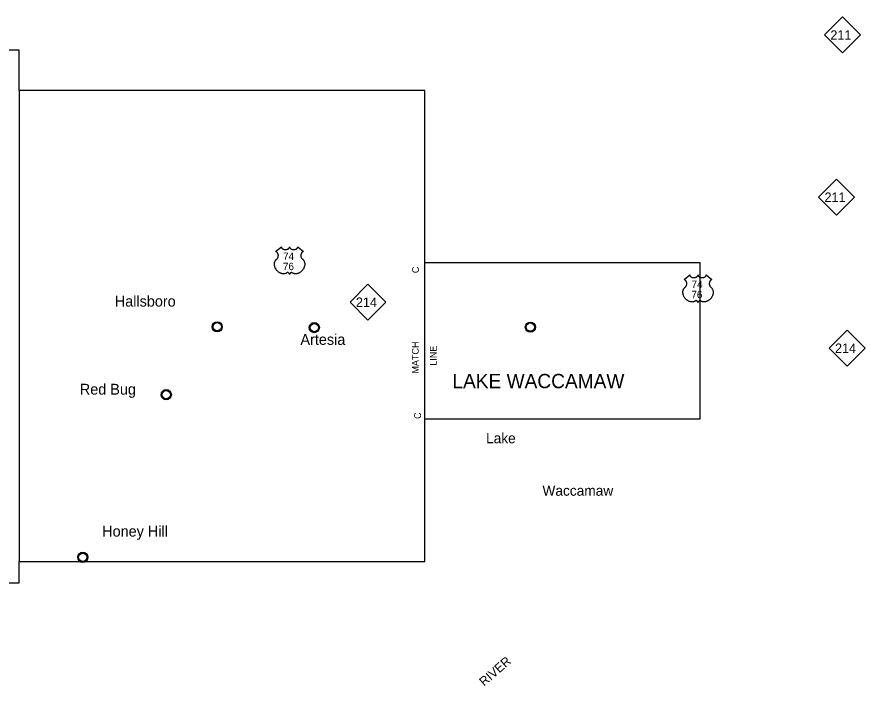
# Model space of a CAD drawing. Extents: x 5197761 to 5514561, y 1890130 to 2080942.
# Drawn here: x 5336955 to 5399872, y 1983299 to 2032952 of the extents above; entities that cross this region are included whole.
import ezdxf

# ---------------------------------------------------------------- set-up
doc = ezdxf.new("R2010")
doc.units = 0
for name, color, linetype in [('Exist Civil Demographics City Label', 7, 'Continuous'), ('Exist Civil Demographics Community CELL', 7, 'Continuous'), ('Exist Civil Demographics Community Label', 7, 'Continuous'), ('Exist Hydrographic Lake Shore Label', 7, 'Continuous'), ('Exist Hydrographic River Shore Label', 7, 'Continuous'), ('Exist Road Primary NC Shield CELL', 7, 'Continuous'), ('Exist Road Primary NC Shield Number Label', 7, 'Continuous'), ('Exist Road Primary US Shield CELL', 7, 'Continuous'), ('Exist Road Primary US Shield Number Label', 7, 'Continuous'), ('Map Preparation County Match Line', 7, 'Continuous'), ('Map Preparation County Match Line Label', 7, 'Continuous'), ('Map Preparation Inset Cut Line', 7, 'Continuous')]:
    doc.layers.add(name, color=color, linetype=linetype)

msp = doc.modelspace()

# ---------------------------------------------------------------- linework, layer by layer
at = {"layer": 'Exist Civil Demographics Community CELL'}
for points in [[(5351501, 2010011), (5351505, 2010034), (5351512, 2010060), (5351524, 2010089), (5351536, 2010112), (5351549, 2010135), (5351564, 2010155), (5351580, 2010173), (5351598, 2010191), (5351620, 2010209), (5351642, 2010224), (5351662, 2010236), (5351682, 2010245), (5351704, 2010255), (5351726, 2010262), (5351744, 2010266), (5351763, 2010269), (5351779, 2010272), (5351805, 2010273), (5351823, 2010273), (5351845, 2010272), (5351865, 2010269), (5351885, 2010265), (5351905, 2010259), (5351925, 2010252), (5351952, 2010240), (5351977, 2010226), (5351997, 2010212), (5352018, 2010196), (5352031, 2010183), (5352048, 2010166), (5352063, 2010147), (5352075, 2010128), (5352088, 2010108), (5352098, 2010088), (5352106, 2010068), (5352112, 2010048), (5352117, 2010029), (5352122, 2010005), (5352124, 2009986), (5352125, 2009962), (5352124, 2009939), (5352122, 2009916), (5352118, 2009895), (5352112, 2009870), (5352104, 2009847), (5352095, 2009826), (5352082, 2009802), (5352069, 2009781), (5352055, 2009762), (5352039, 2009743), (5352017, 2009723), (5351997, 2009707), (5351977, 2009693), (5351960, 2009683), (5351933, 2009670), (5351904, 2009659), (5351880, 2009653), (5351854, 2009648), (5351836, 2009646), (5351818, 2009645), (5351796, 2009645), (5351779, 2009647), (5351756, 2009650), (5351733, 2009655), (5351714, 2009660), (5351694, 2009668), (5351675, 2009676), (5351660, 2009685), (5351632, 2009701), (5351610, 2009718), (5351590, 2009736), (5351573, 2009756), (5351560, 2009771), (5351548, 2009788), (5351532, 2009816), (5351525, 2009831), (5351518, 2009847), (5351507, 2009879), (5351501, 2009908), (5351499, 2009928), (5351497, 2009954), (5351497, 2009972), (5351499, 2009998)], [(5358704, 2009946), (5358708, 2009968), (5358715, 2009994), (5358727, 2010023), (5358738, 2010046), (5358752, 2010069), (5358767, 2010090), (5358783, 2010107), (5358801, 2010126), (5358823, 2010144), (5358845, 2010159), (5358864, 2010170), (5358885, 2010180), (5358906, 2010189), (5358929, 2010196), (5358946, 2010201), (5358966, 2010204), (5358982, 2010207), (5359008, 2010208), (5359025, 2010207), (5359048, 2010206), (5359068, 2010203), (5359087, 2010199), (5359107, 2010194), (5359128, 2010186), (5359155, 2010174), (5359180, 2010160), (5359200, 2010146), (5359221, 2010130), (5359234, 2010118), (5359250, 2010100), (5359266, 2010081), (5359278, 2010063), (5359291, 2010043), (5359300, 2010022), (5359308, 2010002), (5359315, 2009982), (5359320, 2009964), (5359324, 2009940), (5359327, 2009921), (5359328, 2009897), (5359327, 2009874), (5359325, 2009851), (5359321, 2009829), (5359314, 2009804), (5359307, 2009781), (5359298, 2009761), (5359285, 2009737), (5359272, 2009715), (5359258, 2009697), (5359241, 2009678), (5359220, 2009658), (5359200, 2009641), (5359180, 2009628), (5359163, 2009618), (5359135, 2009605), (5359107, 2009594), (5359083, 2009588), (5359057, 2009583), (5359039, 2009581), (5359021, 2009580), (5358999, 2009580), (5358982, 2009581), (5358959, 2009584), (5358935, 2009590), (5358917, 2009595), (5358896, 2009602), (5358878, 2009610), (5358862, 2009619), (5358835, 2009635), (5358813, 2009653), (5358793, 2009671), (5358775, 2009690), (5358762, 2009706), (5358751, 2009723), (5358734, 2009751), (5358727, 2009765), (5358720, 2009781), (5358710, 2009814), (5358704, 2009842), (5358701, 2009863), (5358700, 2009888), (5358700, 2009907), (5358702, 2009933)], [(5374736, 2009986), (5374739, 2010008), (5374747, 2010035), (5374758, 2010064), (5374770, 2010086), (5374783, 2010109), (5374798, 2010130), (5374814, 2010147), (5374833, 2010166), (5374855, 2010184), (5374876, 2010199), (5374896, 2010210), (5374916, 2010220), (5374938, 2010229), (5374961, 2010237), (5374978, 2010241), (5374997, 2010244), (5375014, 2010247), (5375039, 2010248), (5375057, 2010248), (5375080, 2010247), (5375099, 2010244), (5375119, 2010240), (5375139, 2010234), (5375160, 2010226), (5375186, 2010215), (5375211, 2010201), (5375231, 2010186), (5375252, 2010170), (5375265, 2010158), (5375282, 2010140), (5375297, 2010122), (5375310, 2010103), (5375322, 2010083), (5375332, 2010062), (5375340, 2010042), (5375346, 2010022), (5375351, 2010004), (5375356, 2009980), (5375358, 2009961), (5375359, 2009937), (5375359, 2009914), (5375356, 2009891), (5375353, 2009869), (5375346, 2009845), (5375338, 2009821), (5375329, 2009801), (5375317, 2009777), (5375304, 2009756), (5375290, 2009737), (5375273, 2009718), (5375252, 2009698), (5375232, 2009682), (5375212, 2009668), (5375194, 2009658), (5375167, 2009645), (5375138, 2009634), (5375115, 2009628), (5375088, 2009623), (5375070, 2009621), (5375053, 2009620), (5375030, 2009620), (5375013, 2009622), (5374991, 2009625), (5374967, 2009630), (5374949, 2009635), (5374928, 2009643), (5374909, 2009650), (5374894, 2009659), (5374867, 2009676), (5374844, 2009693), (5374825, 2009711), (5374807, 2009730), (5374794, 2009746), (5374782, 2009763), (5374766, 2009791), (5374759, 2009805), (5374752, 2009821), (5374742, 2009854), (5374736, 2009882), (5374733, 2009903), (5374731, 2009928), (5374731, 2009947), (5374733, 2009973)], [(5347722, 2004971), (5347726, 2004993), (5347733, 2005019), (5347745, 2005048), (5347757, 2005071), (5347770, 2005094), (5347785, 2005114), (5347801, 2005132), (5347819, 2005150), (5347841, 2005169), (5347863, 2005183), (5347883, 2005195), (5347903, 2005205), (5347925, 2005214), (5347947, 2005221), (5347965, 2005226), (5347984, 2005229), (5348000, 2005231), (5348026, 2005232), (5348044, 2005232), (5348066, 2005231), (5348086, 2005228), (5348106, 2005224), (5348126, 2005219), (5348146, 2005211), (5348173, 2005199), (5348198, 2005185), (5348218, 2005171), (5348239, 2005155), (5348252, 2005142), (5348269, 2005125), (5348284, 2005106), (5348296, 2005088), (5348309, 2005068), (5348319, 2005047), (5348327, 2005027), (5348333, 2005007), (5348338, 2004989), (5348343, 2004964), (5348345, 2004946), (5348346, 2004922), (5348345, 2004898), (5348343, 2004876), (5348339, 2004854), (5348333, 2004829), (5348325, 2004806), (5348316, 2004785), (5348303, 2004761), (5348290, 2004740), (5348276, 2004721), (5348260, 2004702), (5348238, 2004683), (5348218, 2004666), (5348198, 2004652), (5348181, 2004642), (5348154, 2004629), (5348125, 2004618), (5348101, 2004613), (5348075, 2004607), (5348057, 2004606), (5348039, 2004604), (5348017, 2004604), (5348000, 2004606), (5347977, 2004609), (5347954, 2004614), (5347935, 2004620), (5347915, 2004627), (5347896, 2004635), (5347881, 2004644), (5347853, 2004660), (5347831, 2004677), (5347811, 2004695), (5347794, 2004715), (5347781, 2004731), (5347769, 2004747), (5347752, 2004776), (5347746, 2004790), (5347739, 2004806), (5347728, 2004839), (5347722, 2004867), (5347720, 2004887), (5347718, 2004913), (5347718, 2004932), (5347720, 2004957)], [(5341527, 1992900), (5341531, 1992923), (5341538, 1992949), (5341549, 1992978), (5341561, 1993001), (5341575, 1993024), (5341590, 1993044), (5341605, 1993062), (5341624, 1993080), (5341646, 1993098), (5341668, 1993113), (5341687, 1993124), (5341707, 1993134), (5341729, 1993143), (5341752, 1993151), (5341769, 1993155), (5341788, 1993158), (5341805, 1993161), (5341830, 1993162), (5341848, 1993162), (5341871, 1993161), (5341890, 1993158), (5341910, 1993154), (5341930, 1993148), (5341951, 1993141), (5341977, 1993129), (5342002, 1993115), (5342023, 1993101), (5342043, 1993085), (5342057, 1993072), (5342073, 1993055), (5342088, 1993036), (5342101, 1993017), (5342113, 1992997), (5342123, 1992977), (5342131, 1992957), (5342138, 1992937), (5342143, 1992918), (5342147, 1992894), (5342150, 1992875), (5342151, 1992851), (5342150, 1992828), (5342148, 1992805), (5342144, 1992783), (5342137, 1992759), (5342130, 1992735), (5342121, 1992715), (5342108, 1992691), (5342095, 1992670), (5342081, 1992651), (5342064, 1992632), (5342043, 1992612), (5342023, 1992596), (5342003, 1992582), (5341985, 1992572), (5341958, 1992559), (5341930, 1992548), (5341906, 1992542), (5341879, 1992537), (5341862, 1992535), (5341844, 1992534), (5341821, 1992534), (5341804, 1992536), (5341782, 1992539), (5341758, 1992544), (5341740, 1992549), (5341719, 1992557), (5341701, 1992565), (5341685, 1992574), (5341658, 1992590), (5341635, 1992607), (5341616, 1992625), (5341598, 1992644), (5341585, 1992660), (5341573, 1992677), (5341557, 1992705), (5341550, 1992720), (5341543, 1992736), (5341533, 1992768), (5341527, 1992797), (5341524, 1992817), (5341523, 1992842), (5341522, 1992861), (5341525, 1992887)]]:
    msp.add_lwpolyline(points, close=True, dxfattribs=at)
for centre, radius in [((5351812, 2009962), 377), ((5351811, 2009963), 307), ((5359014, 2009896), 377), ((5359013, 2009897), 307), ((5375046, 2009936), 377), ((5375045, 2009937), 307), ((5348033, 2004921), 377), ((5348032, 2004922), 307), ((5341837, 1992851), 377), ((5341836, 1992852), 307)]:
    msp.add_circle(centre, radius, dxfattribs=at)
at = {"layer": 'Exist Road Primary NC Shield CELL'}
for points in [[(5396865, 2031620), (5398197, 2032952), (5399529, 2031620), (5398197, 2030288)], [(5396428, 2019587), (5397760, 2020919), (5399092, 2019587), (5397760, 2018255)], [(5361664, 2011791), (5362996, 2013123), (5364328, 2011791), (5362996, 2010459)], [(5397208, 2008375), (5398540, 2009707), (5399872, 2008375), (5398540, 2007044)]]:
    msp.add_lwpolyline(points, close=True, dxfattribs=at)
at = {"layer": 'Exist Road Primary US Shield CELL'}
for points in [[(5356572, 2015892), (5356573, 2015875), (5356578, 2015854), (5356581, 2015843), (5356591, 2015823), (5356607, 2015798), (5356629, 2015774), (5356655, 2015754), (5356672, 2015742), (5356701, 2015727), (5356734, 2015713), (5356770, 2015703), (5356808, 2015695), (5356849, 2015690), (5356889, 2015690), (5356933, 2015693), (5356981, 2015702), (5357003, 2015708), (5357028, 2015717), (5357051, 2015726), (5357077, 2015740), (5357097, 2015753), (5357113, 2015764), (5357135, 2015786), (5357153, 2015808), (5357161, 2015821), (5357167, 2015833), (5357176, 2015859), (5357179, 2015870), (5357181, 2015893), (5357182, 2015874), (5357184, 2015861), (5357187, 2015849), (5357192, 2015836), (5357201, 2015818), (5357212, 2015803), (5357230, 2015781), (5357242, 2015770), (5357253, 2015761), (5357282, 2015741), (5357316, 2015724), (5357332, 2015717), (5357349, 2015711), (5357371, 2015704), (5357393, 2015699), (5357415, 2015695), (5357438, 2015692), (5357461, 2015690), (5357480, 2015690), (5357503, 2015690), (5357524, 2015691), (5357546, 2015694), (5357570, 2015698), (5357590, 2015702), (5357615, 2015709), (5357638, 2015717), (5357659, 2015726), (5357685, 2015740), (5357706, 2015753), (5357722, 2015766), (5357741, 2015783), (5357758, 2015803), (5357768, 2015818), (5357776, 2015833), (5357782, 2015849), (5357787, 2015866), (5357789, 2015881), (5357789, 2015894), (5358214, 2015555), (5358204, 2015551), (5358181, 2015540), (5358163, 2015529), (5358133, 2015509), (5358121, 2015497), (5358108, 2015485), (5358097, 2015473), (5358087, 2015461), (5358074, 2015444), (5358063, 2015427), (5358052, 2015408), (5358045, 2015392), (5358032, 2015358), (5358025, 2015336), (5358021, 2015318), (5358016, 2015280), (5358015, 2015262), (5358015, 2015244), (5358016, 2015225), (5358018, 2015207), (5358021, 2015188), (5358024, 2015171), (5358029, 2015151), (5358037, 2015128), (5358046, 2015105), (5358066, 2015068), (5358090, 2015030), (5358108, 2015009), (5358126, 2014991), (5358152, 2014969), (5358166, 2014956), (5358183, 2014940), (5358209, 2014909), (5358220, 2014894), (5358231, 2014878), (5358241, 2014861), (5358251, 2014843), (5358259, 2014827), (5358274, 2014791), (5358285, 2014756), (5358290, 2014737), (5358298, 2014695), (5358301, 2014675), (5358304, 2014634), (5358304, 2014585), (5358301, 2014538), (5358292, 2014483), (5358284, 2014451), (5358273, 2014413), (5358262, 2014380), (5358243, 2014331), (5358226, 2014296), (5358203, 2014255), (5358188, 2014230), (5358170, 2014204), (5358148, 2014173), (5358122, 2014140), (5358090, 2014106), (5358065, 2014081), (5358032, 2014051), (5358012, 2014034), (5357983, 2014013), (5357944, 2013987), (5357905, 2013964), (5357873, 2013947), (5357843, 2013935), (5357806, 2013921), (5357743, 2013903), (5357720, 2013898), (5357693, 2013894), (5357668, 2013892), (5357643, 2013890), (5357610, 2013890), (5357577, 2013893), (5357546, 2013897), (5357514, 2013904), (5357480, 2013914), (5357449, 2013926), (5357418, 2013942), (5357365, 2013975), (5357350, 2013983), (5357341, 2013985), (5357321, 2013986), (5357302, 2013982), (5357282, 2013974), (5357271, 2013968), (5357255, 2013958), (5357243, 2013948), (5357228, 2013934), (5357218, 2013923), (5357211, 2013914), (5357196, 2013890), (5357191, 2013879), (5357185, 2013865), (5357180, 2013844), (5357173, 2013871), (5357166, 2013888), (5357157, 2013903), (5357147, 2013917), (5357132, 2013934), (5357119, 2013946), (5357103, 2013959), (5357086, 2013970), (5357072, 2013977), (5357060, 2013982), (5357044, 2013985), (5357032, 2013986), (5357022, 2013986), (5357007, 2013983), (5356988, 2013969), (5356970, 2013956), (5356950, 2013944), (5356927, 2013932), (5356909, 2013924), (5356889, 2013916), (5356865, 2013907), (5356838, 2013901), (5356812, 2013895), (5356788, 2013892), (5356763, 2013889), (5356740, 2013889), (5356716, 2013889), (5356694, 2013891), (5356668, 2013893), (5356636, 2013898), (5356609, 2013904), (5356581, 2013911), (5356552, 2013920), (5356521, 2013932), (5356482, 2013949), (5356456, 2013963), (5356413, 2013987), (5356363, 2014022), (5356326, 2014052), (5356298, 2014077), (5356258, 2014118), (5356234, 2014145), (5356197, 2014193), (5356173, 2014228), (5356158, 2014254), (5356135, 2014295), (5356123, 2014321), (5356107, 2014358), (5356094, 2014393), (5356083, 2014425), (5356078, 2014446), (5356070, 2014483), (5356065, 2014509), (5356060, 2014544), (5356057, 2014581), (5356057, 2014616), (5356058, 2014644), (5356061, 2014678), (5356067, 2014713), (5356073, 2014744), (5356080, 2014766), (5356089, 2014792), (5356101, 2014822), (5356115, 2014850), (5356128, 2014873), (5356145, 2014898), (5356161, 2014920), (5356183, 2014943), (5356206, 2014965), (5356226, 2014982), (5356251, 2015006), (5356264, 2015020), (5356279, 2015041), (5356292, 2015059), (5356301, 2015076), (5356314, 2015101), (5356322, 2015120), (5356332, 2015148), (5356337, 2015168), (5356342, 2015194), (5356345, 2015219), (5356346, 2015249), (5356346, 2015274), (5356342, 2015304), (5356337, 2015332), (5356330, 2015356), (5356320, 2015384), (5356310, 2015405), (5356294, 2015433), (5356276, 2015459), (5356257, 2015480), (5356238, 2015499), (5356220, 2015513), (5356203, 2015525), (5356181, 2015538), (5356160, 2015549), (5356147, 2015554)], [(5386874, 2013807), (5386875, 2013790), (5386879, 2013769), (5386883, 2013758), (5386893, 2013738), (5386909, 2013713), (5386931, 2013689), (5386956, 2013669), (5386974, 2013657), (5387003, 2013642), (5387035, 2013628), (5387072, 2013618), (5387109, 2013610), (5387150, 2013605), (5387191, 2013605), (5387235, 2013608), (5387283, 2013617), (5387305, 2013623), (5387330, 2013632), (5387353, 2013641), (5387378, 2013655), (5387399, 2013668), (5387415, 2013679), (5387437, 2013701), (5387455, 2013723), (5387463, 2013736), (5387469, 2013748), (5387478, 2013774), (5387481, 2013785), (5387482, 2013808), (5387484, 2013789), (5387486, 2013776), (5387489, 2013764), (5387494, 2013751), (5387503, 2013733), (5387513, 2013718), (5387532, 2013696), (5387544, 2013685), (5387555, 2013676), (5387584, 2013656), (5387617, 2013639), (5387634, 2013632), (5387651, 2013626), (5387673, 2013619), (5387695, 2013614), (5387717, 2013610), (5387740, 2013607), (5387763, 2013605), (5387782, 2013605), (5387805, 2013605), (5387826, 2013606), (5387848, 2013609), (5387872, 2013613), (5387891, 2013617), (5387917, 2013624), (5387940, 2013632), (5387960, 2013641), (5387987, 2013655), (5388008, 2013668), (5388024, 2013681), (5388042, 2013698), (5388060, 2013718), (5388070, 2013733), (5388077, 2013748), (5388084, 2013764), (5388088, 2013781), (5388090, 2013796), (5388091, 2013809), (5388516, 2013470), (5388506, 2013466), (5388483, 2013455), (5388464, 2013444), (5388435, 2013424), (5388423, 2013412), (5388410, 2013400), (5388399, 2013388), (5388388, 2013376), (5388376, 2013359), (5388365, 2013342), (5388354, 2013323), (5388346, 2013307), (5388333, 2013273), (5388327, 2013251), (5388323, 2013233), (5388318, 2013195), (5388317, 2013177), (5388317, 2013159), (5388318, 2013140), (5388319, 2013122), (5388323, 2013103), (5388326, 2013087), (5388331, 2013066), (5388339, 2013043), (5388348, 2013020), (5388367, 2012983), (5388392, 2012945), (5388410, 2012924), (5388428, 2012906), (5388454, 2012884), (5388468, 2012871), (5388484, 2012855), (5388511, 2012824), (5388522, 2012809), (5388533, 2012793), (5388543, 2012776), (5388553, 2012758), (5388561, 2012742), (5388576, 2012706), (5388587, 2012671), (5388592, 2012652), (5388600, 2012610), (5388603, 2012590), (5388606, 2012549), (5388606, 2012500), (5388602, 2012453), (5388594, 2012398), (5388586, 2012366), (5388575, 2012328), (5388564, 2012295), (5388545, 2012247), (5388528, 2012211), (5388505, 2012170), (5388490, 2012145), (5388472, 2012119), (5388450, 2012088), (5388424, 2012055), (5388392, 2012021), (5388367, 2011996), (5388334, 2011966), (5388314, 2011949), (5388285, 2011928), (5388246, 2011902), (5388207, 2011879), (5388174, 2011862), (5388145, 2011850), (5388108, 2011836), (5388045, 2011818), (5388022, 2011813), (5387995, 2011809), (5387970, 2011807), (5387945, 2011805), (5387912, 2011805), (5387879, 2011808), (5387848, 2011812), (5387815, 2011819), (5387781, 2011829), (5387751, 2011841), (5387720, 2011857), (5387667, 2011890), (5387652, 2011898), (5387643, 2011900), (5387623, 2011901), (5387604, 2011897), (5387584, 2011889), (5387572, 2011883), (5387557, 2011873), (5387545, 2011863), (5387530, 2011849), (5387520, 2011838), (5387512, 2011829), (5387498, 2011805), (5387492, 2011794), (5387487, 2011780), (5387482, 2011759), (5387475, 2011786), (5387467, 2011803), (5387458, 2011818), (5387449, 2011832), (5387434, 2011849), (5387421, 2011861), (5387405, 2011874), (5387388, 2011885), (5387374, 2011892), (5387362, 2011897), (5387346, 2011900), (5387334, 2011901), (5387323, 2011901), (5387309, 2011898), (5387290, 2011884), (5387272, 2011871), (5387252, 2011859), (5387228, 2011847), (5387211, 2011839), (5387190, 2011831), (5387166, 2011822), (5387140, 2011816), (5387113, 2011810), (5387090, 2011807), (5387064, 2011804), (5387042, 2011804), (5387018, 2011804), (5386995, 2011806), (5386970, 2011808), (5386937, 2011813), (5386911, 2011819), (5386883, 2011826), (5386854, 2011835), (5386823, 2011847), (5386784, 2011864), (5386757, 2011878), (5386715, 2011902), (5386665, 2011937), (5386628, 2011967), (5386600, 2011992), (5386560, 2012033), (5386536, 2012060), (5386499, 2012108), (5386475, 2012143), (5386459, 2012169), (5386437, 2012210), (5386424, 2012236), (5386408, 2012273), (5386396, 2012308), (5386385, 2012340), (5386380, 2012361), (5386371, 2012398), (5386367, 2012424), (5386362, 2012459), (5386359, 2012496), (5386359, 2012531), (5386360, 2012559), (5386363, 2012593), (5386368, 2012628), (5386375, 2012659), (5386381, 2012681), (5386390, 2012707), (5386402, 2012737), (5386416, 2012765), (5386430, 2012788), (5386447, 2012813), (5386463, 2012835), (5386485, 2012858), (5386508, 2012880), (5386528, 2012897), (5386553, 2012921), (5386566, 2012935), (5386581, 2012956), (5386593, 2012974), (5386603, 2012991), (5386616, 2013016), (5386624, 2013035), (5386634, 2013063), (5386639, 2013083), (5386644, 2013109), (5386647, 2013134), (5386648, 2013164), (5386647, 2013189), (5386644, 2013219), (5386639, 2013247), (5386632, 2013271), (5386621, 2013300), (5386612, 2013320), (5386595, 2013348), (5386577, 2013374), (5386559, 2013395), (5386540, 2013414), (5386522, 2013428), (5386505, 2013440), (5386483, 2013453), (5386462, 2013464), (5386449, 2013469)]]:
    msp.add_lwpolyline(points, close=True, dxfattribs=at)
at = {"layer": 'Map Preparation County Match Line'}
for p, q in [((5337121, 2027499), (5337121, 1992535)), ((5367215, 2003132), (5367215, 2014701))]:
    msp.add_line(p, q, dxfattribs=at)
at = {"layer": 'Map Preparation Inset Cut Line'}
for points in [[(5337121, 2027499), (5337121, 2030497), (5298905, 2030497), (5298905, 1990962), (5337121, 1990962), (5337121, 1992535)], [(5367215, 2014701), (5367215, 2027499), (5337121, 2027499)], [(5367215, 2003132), (5387640, 2003132), (5387640, 2014701), (5367215, 2014701)], [(5337121, 1992535), (5367215, 1992535), (5367215, 2003132)]]:
    msp.add_lwpolyline(points, dxfattribs=at)

# ---------------------------------------------------------------- texts
at = {"layer": 'Exist Civil Demographics City Label'}
msp.add_text('LAKE WACCAMAW', height=1060, dxfattribs=at).set_placement((5369261, 2005403))
at = {"layer": 'Exist Civil Demographics Community Label'}
for s, p in [('Hallsboro', (5344212, 2011459)), ('Artesia', (5357984, 2008618)), ('Red Bug', (5341619, 2004926)), ('Honey Hill', (5343280, 1994390))]:
    msp.add_text(s, height=800, dxfattribs=at).set_placement(p)
at = {"layer": 'Exist Hydrographic Lake Shore Label'}
for s, p in [('Lake', (5371756, 2001314)), ('Waccamaw', (5375940, 1997421))]:
    msp.add_text(s, height=760, dxfattribs=at).set_placement(p)
at = {"layer": 'Exist Hydrographic River Shore Label'}
msp.add_text('RIVER', height=669.3, rotation=41.15974, dxfattribs=at).set_placement((5371612, 1983250))
at = {"layer": 'Exist Road Primary NC Shield Number Label'}
for s, p in [('211', (5397302, 2031261)), ('211', (5396865, 2019228)), ('214', (5362101, 2011432)), ('214', (5397645, 2008017))]:
    msp.add_text(s, height=700, dxfattribs=at).set_placement(p)
at = {"layer": 'Exist Road Primary US Shield Number Label'}
for s, p in [('74', (5356696, 2014916)), ('76', (5356687, 2014164)), ('74', (5386998, 2012831)), ('76', (5386989, 2012079))]:
    msp.add_text(s, height=550, dxfattribs=at).set_placement(p)
at = {"layer": 'Map Preparation County Match Line Label'}
for s, p in [('C', (5366773, 2013940)), ('MATCH', (5366760, 2006489)), ('LINE', (5368087, 2007071)), ('C', (5366927, 2003121))]:
    msp.add_text(s, height=500, rotation=90, dxfattribs=at).set_placement(p)

doc.saveas('drawing.dxf')
